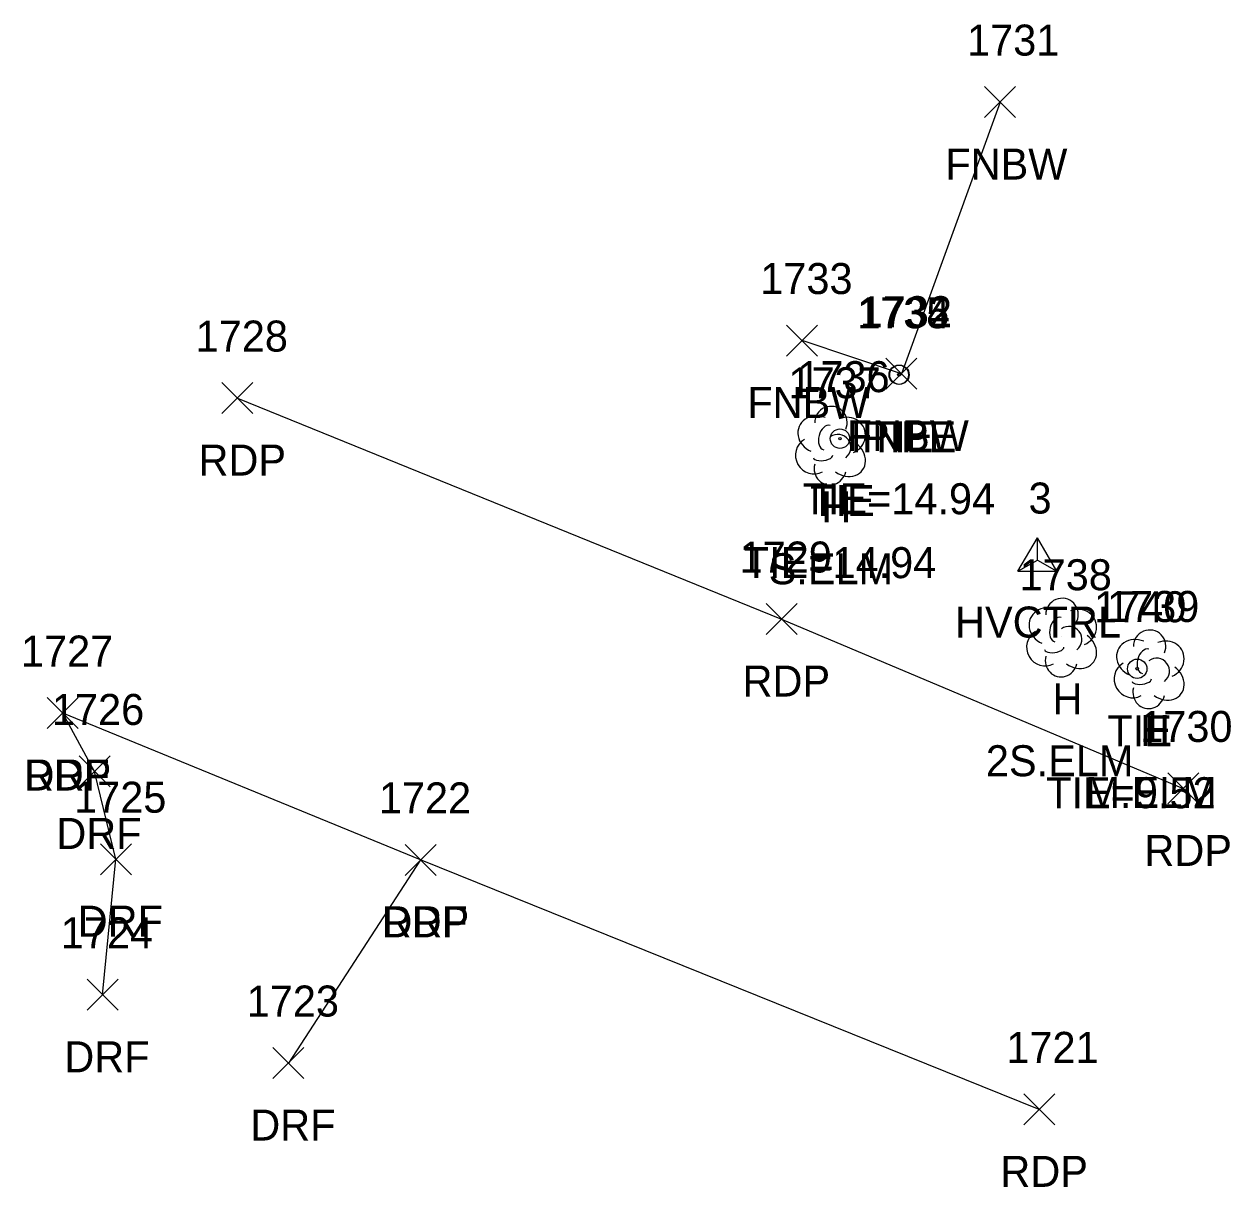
# Model space of a CAD drawing. Extents: x 1459992 to 1461532, y 647785 to 648535.
# Drawn here: x 1460603.6 to 1460681.4, y 648459.8 to 648534.8 of the extents above; entities that cross this region are included whole.
import ezdxf

# ---------------------------------------------------------------- set-up
doc = ezdxf.new("R2010")
doc.units = 0
for name, color, linetype in [('C_A', 7, 'Continuous'), ('C_C', 7, 'Continuous'), ('C_I', 7, 'Continuous'), ('CBP', 7, 'Continuous'), ('CPSM', 7, 'Continuous'), ('L_A', 7, 'Continuous'), ('L_C', 7, 'Continuous'), ('L_I', 7, 'Continuous'), ('L_TIC', 7, 'Continuous'), ('LFNC', 7, 'Continuous'), ('LTD', 7, 'Continuous'), ('M_A', 7, 'Continuous'), ('M_I', 7, 'Continuous'), ('MPIP', 7, 'Continuous'), ('P_A', 7, 'Continuous'), ('P_I', 7, 'Continuous'), ('P_TIC', 7, 'Continuous'), ('PET', 7, 'Continuous'), ('R_A', 7, 'Continuous'), ('R_I', 7, 'Continuous'), ('R_TIC', 7, 'Continuous'), ('RDF', 7, 'Continuous')]:
    doc.layers.add(name, color=color, linetype=linetype)

msp = doc.modelspace()

# ---------------------------------------------------------------- linework, layer by layer
at = {"layer": 'CBP'}
for centre, radius in [((1460660.013, 648512.194), 0.625), ((1460660.013, 648512.194), 0.0833), ((1460656.22, 648508.07), 0.625), ((1460656.22, 648508.07), 0.0833), ((1460675.39, 648493.224), 0.625), ((1460675.39, 648493.224), 0.0833)]:
    msp.add_circle(centre, radius, dxfattribs=at)
at = {"layer": 'CPSM'}
for p, q in [((1460667.698, 648499.516), (1460668.948, 648501.681)), ((1460670.198, 648499.516), (1460668.948, 648501.681)), ((1460668.949, 648500.237), (1460668.948, 648501.681)), ((1460667.698, 648499.516), (1460668.949, 648500.237)), ((1460668.949, 648500.237), (1460668.949, 648500.237)), ((1460668.949, 648500.237), (1460670.198, 648499.516)), ((1460667.698, 648499.516), (1460670.198, 648499.516))]:
    msp.add_line(p, q, dxfattribs=at)
at = {"layer": 'L_TIC'}
for points in [[(1460665.542, 648528.786), (1460667.542, 648530.786)], [(1460667.542, 648528.786), (1460665.542, 648530.786)], [(1460652.773, 648513.401), (1460654.773, 648515.401)], [(1460654.773, 648513.401), (1460652.773, 648515.401)], [(1460659.187, 648511.263), (1460661.187, 648513.263)], [(1460661.187, 648511.263), (1460659.187, 648513.263)]]:
    msp.add_lwpolyline(points, dxfattribs=at)
at = {"layer": 'LFNC'}
msp.add_lwpolyline([(1460666.542, 648529.786), (1460660.187, 648512.263), (1460653.773, 648514.401)], dxfattribs=at)
at = {"layer": 'LTD'}
for p, q in [((1460655.591, 648507.676), (1460655.591, 648507.676)), ((1460655.591, 648507.676), (1460655.591, 648507.676)), ((1460670.496, 648495.289), (1460670.496, 648495.289)), ((1460670.496, 648495.289), (1460670.496, 648495.289)), ((1460676.143, 648493.244), (1460676.143, 648493.244)), ((1460676.143, 648493.244), (1460676.143, 648493.244))]:
    msp.add_line(p, q, dxfattribs=at)
for centre in [(1460655.638, 648509.11), (1460670.543, 648496.723), (1460676.19, 648494.678)]:
    msp.add_arc(centre, 1.047, 335.52715, 180.95627, dxfattribs=at)
for centre, major_axis, ratio, start_param, end_param in [((1460654.799, 648508.343), (1.21, -0.512), 0.895232, 1.570796, 4.712389), ((1460655.383, 648508.135), (-0.208, -0.792), 0.645439, 3.141593, 6.283185), ((1460656.633, 648508.26), (-1.141, -0.483), 0.949671, 1.570796, 4.712389), ((1460656.091, 648507.51), (-0.5, 0.667), 0.989748, 3.141593, 6.283185), ((1460654.508, 648506.968), (0.584, -1.042), 0.959034, 3.141593, 6.283185), ((1460656.591, 648506.843), (-1.09, 0.792), 0.841452, 1.570796, 4.712389), ((1460655.133, 648506.926), (-0.625, -0.083), 0.423636, 0, 3.141593), ((1460655.591, 648506.176), (0.265, 1.061), 0.942809, 1.570796, 4.712389), ((1460669.704, 648495.955), (1.21, -0.512), 0.895232, 1.570796, 4.712389), ((1460670.287, 648495.747), (-0.208, -0.792), 0.645439, 3.141593, 6.283185), ((1460671.537, 648495.872), (-1.141, -0.483), 0.949671, 1.570796, 4.712389), ((1460670.996, 648495.122), (-0.5, 0.667), 0.989748, 3.141593, 6.283185), ((1460669.413, 648494.58), (0.584, -1.042), 0.959034, 3.141593, 6.283185), ((1460671.496, 648494.456), (-1.09, 0.792), 0.841452, 1.570796, 4.712389), ((1460675.351, 648493.91), (1.21, -0.512), 0.895232, 1.570796, 4.712389), ((1460677.185, 648493.827), (-1.141, -0.483), 0.949671, 1.570796, 4.712389), ((1460670.038, 648494.539), (-0.625, -0.083), 0.423636, 0, 3.141593), ((1460675.935, 648493.702), (-0.208, -0.792), 0.645439, 3.141593, 6.283185), ((1460670.496, 648493.789), (0.265, 1.061), 0.942809, 1.570796, 4.712389), ((1460675.06, 648492.535), (0.584, -1.042), 0.959034, 3.141593, 6.283185), ((1460676.643, 648493.077), (-0.5, 0.667), 0.989748, 3.141593, 6.283185), ((1460677.143, 648492.411), (-1.09, 0.792), 0.841452, 1.570796, 4.712389), ((1460676.144, 648491.744), (0.265, 1.061), 0.942809, 1.570796, 4.712389), ((1460675.685, 648492.494), (-0.625, -0.083), 0.423636, 0, 3.141593)]:
    msp.add_ellipse(centre, major_axis=major_axis, ratio=ratio, start_param=start_param, end_param=end_param, dxfattribs=at)
at = {"layer": 'MPIP'}
for radius in [0.625, 0.0833]:
    msp.add_circle((1460660.056, 648512.195), radius, dxfattribs=at)
at = {"layer": 'P_TIC'}
for points in [[(1460616.362, 648509.688), (1460618.362, 648511.688)], [(1460618.362, 648509.688), (1460616.362, 648511.688)], [(1460651.45, 648495.431), (1460653.45, 648497.431)], [(1460653.45, 648495.431), (1460651.45, 648497.431)], [(1460605.096, 648489.365), (1460607.096, 648491.365)], [(1460607.096, 648489.365), (1460605.096, 648491.365)], [(1460677.363, 648484.502), (1460679.363, 648486.502)], [(1460679.363, 648484.502), (1460677.363, 648486.502)], [(1460628.176, 648479.891), (1460630.176, 648481.891)], [(1460630.176, 648479.891), (1460628.176, 648481.891)], [(1460668.076, 648463.794), (1460670.076, 648465.794)], [(1460670.076, 648463.794), (1460668.076, 648465.794)]]:
    msp.add_lwpolyline(points, dxfattribs=at)
at = {"layer": 'PET'}
for points in [[(1460617.362, 648510.688), (1460652.45, 648496.431), (1460678.363, 648485.502)], [(1460669.076, 648464.794), (1460629.176, 648480.891), (1460606.096, 648490.365)]]:
    msp.add_lwpolyline(points, dxfattribs=at)
at = {"layer": 'R_TIC'}
for points in [[(1460605.096, 648489.365), (1460607.096, 648491.365)], [(1460607.096, 648489.365), (1460605.096, 648491.365)], [(1460607.148, 648485.598), (1460609.148, 648487.598)], [(1460609.148, 648485.598), (1460607.148, 648487.598)], [(1460608.523, 648479.936), (1460610.523, 648481.936)], [(1460610.523, 648479.936), (1460608.523, 648481.936)], [(1460628.176, 648479.891), (1460630.176, 648481.891)], [(1460630.176, 648479.891), (1460628.176, 648481.891)], [(1460607.661, 648471.187), (1460609.661, 648473.187)], [(1460609.661, 648471.187), (1460607.661, 648473.187)], [(1460619.654, 648466.784), (1460621.654, 648468.784)], [(1460621.654, 648466.784), (1460619.654, 648468.784)]]:
    msp.add_lwpolyline(points, dxfattribs=at)
at = {"layer": 'RDF'}
for points in [[(1460608.661, 648472.187), (1460609.523, 648480.936), (1460608.148, 648486.598), (1460606.096, 648490.365)], [(1460629.176, 648480.891), (1460620.654, 648467.784)]]:
    msp.add_lwpolyline(points, dxfattribs=at)

# ---------------------------------------------------------------- texts
at = {"layer": 'C_A'}
for s, p in [('TIE', (1460658.092, 648507.194)), ('TIE', (1460654.298, 648503.07)), ('HVCTRL', (1460663.642, 648495.237)), ('TIE', (1460673.469, 648488.224))]:
    msp.add_text(s, height=2, dxfattribs=at).set_placement(p)
at = {"layer": 'C_C'}
for s, p in [('TIE=14.94', (1460653.809, 648503.194)), ('TIE=14.94', (1460650.015, 648499.07)), ('TIE=9.52', (1460669.516, 648484.224))]:
    msp.add_text(s, height=2, dxfattribs=at).set_placement(p)
at = {"layer": 'C_I'}
for s, p in [('1735', (1460657.321, 648515.194)), ('1736', (1460653.472, 648511.07)), ('3', (1460668.382, 648503.237)), ('1740', (1460672.61, 648496.224))]:
    msp.add_text(s, height=2, dxfattribs=at).set_placement(p)
at = {"layer": 'L_A'}
for s, p in [('FNBW', (1460663.014, 648524.786)), ('FNBW', (1460650.245, 648509.401)), ('FNBW', (1460656.66, 648507.263)), ('H', (1460655.024, 648502.676)), ('H', (1460669.929, 648490.289)), ('H', (1460675.576, 648488.244))]:
    msp.add_text(s, height=2, dxfattribs=at).set_placement(p)
at = {"layer": 'L_C'}
for s, p in [('S.ELM', (1460651.623, 648498.676)), ('2S.ELM', (1460665.63, 648486.289)), ('M.ELM', (1460672.049, 648484.244))]:
    msp.add_text(s, height=2, dxfattribs=at).set_placement(p)
at = {"layer": 'L_I'}
for s, p in [('1731', (1460664.416, 648532.786)), ('1733', (1460651.08, 648517.401)), ('1732', (1460657.494, 648515.263)), ('1737', (1460652.898, 648510.676)), ('1738', (1460667.803, 648498.289)), ('1739', (1460673.442, 648496.244))]:
    msp.add_text(s, height=2, dxfattribs=at).set_placement(p)
at = {"layer": 'M_A'}
msp.add_text('IPIPE', height=2, dxfattribs=at).set_placement((1460656.891, 648507.195))
at = {"layer": 'M_I'}
msp.add_text('1734', height=2, dxfattribs=at).set_placement((1460657.363, 648515.195))
at = {"layer": 'P_A'}
for p in [(1460614.851, 648505.688), (1460649.938, 648491.431), (1460603.584, 648485.365), (1460675.851, 648480.502), (1460626.664, 648475.891), (1460666.564, 648459.794)]:
    msp.add_text('RDP', height=2, dxfattribs=at).set_placement(p)
at = {"layer": 'P_I'}
for s, p in [('1728', (1460614.669, 648513.688)), ('1729', (1460649.749, 648499.431)), ('1727', (1460603.403, 648493.365)), ('1730', (1460675.584, 648488.502)), ('1722', (1460626.483, 648483.891)), ('1721', (1460666.95, 648467.794))]:
    msp.add_text(s, height=2, dxfattribs=at).set_placement(p)
at = {"layer": 'R_A'}
for p in [(1460603.631, 648485.365), (1460605.683, 648481.598), (1460607.059, 648475.936), (1460626.712, 648475.891), (1460606.196, 648467.187), (1460618.19, 648462.784)]:
    msp.add_text('DRF', height=2, dxfattribs=at).set_placement(p)
at = {"layer": 'R_I'}
for s, p in [('1727', (1460603.403, 648493.365)), ('1726', (1460605.4, 648489.598)), ('1725', (1460606.83, 648483.936)), ('1722', (1460626.483, 648483.891)), ('1724', (1460605.968, 648475.187)), ('1723', (1460617.961, 648470.784))]:
    msp.add_text(s, height=2, dxfattribs=at).set_placement(p)

doc.saveas('drawing.dxf')
